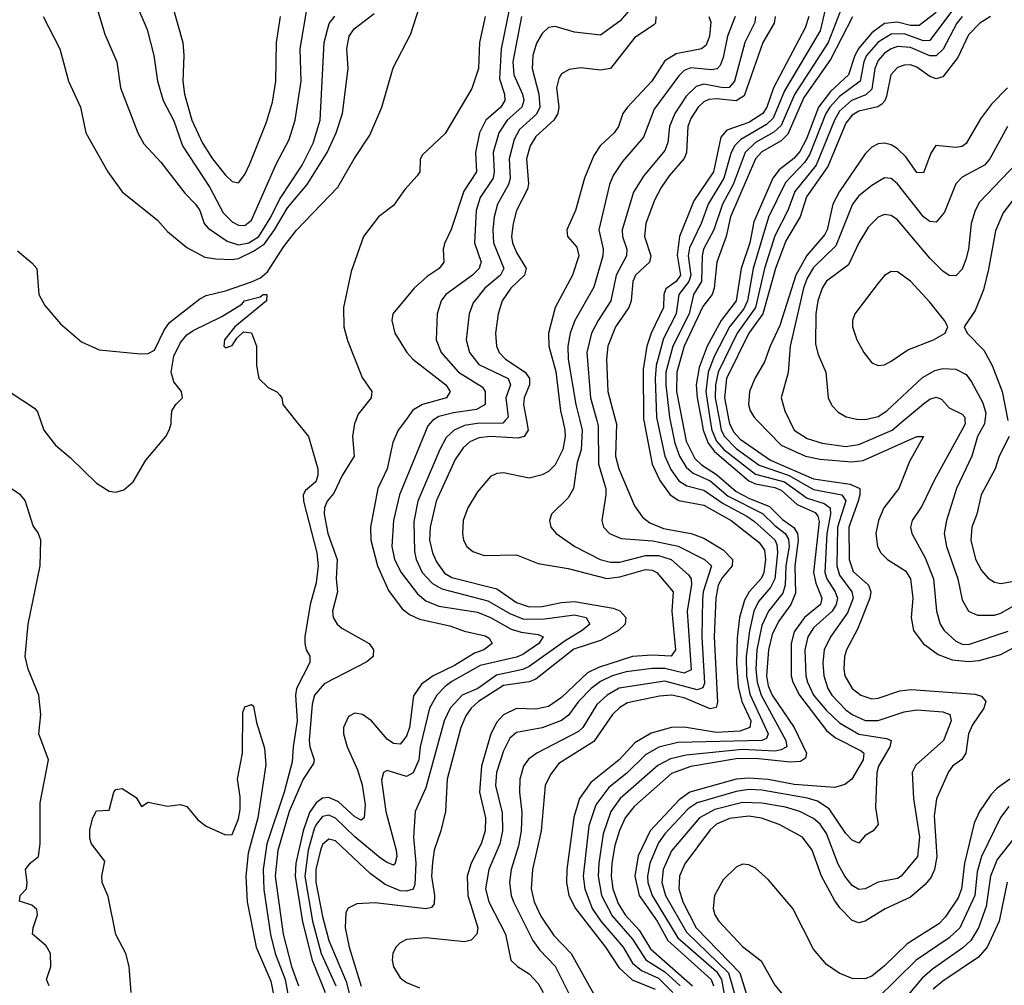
# Model space of a CAD drawing. Header units: inches. Extents: x 884549 to 1028252, y 526810 to 653624.
# Tile 774 of 1056: x 1005513 to 1008560, y 598252 to 601241. Entities that reach past the tile are written whole.
import ezdxf

# ---------------------------------------------------------------- set-up
doc = ezdxf.new("R2010")
doc.units = ezdxf.units.IN
doc.header["$MEASUREMENT"] = 0
doc.layers.add('B0509', color=7, linetype='Continuous')
doc.layers.add('B0600', color=7, linetype='Continuous')

msp = doc.modelspace()

# ---------------------------------------------------------------- linework, layer by layer
at = {"layer": 'B0509', "color": 5}
for points, elevation in [([(1005577.1, 600000), (1005587.9, 599970), (1005623.3, 599923.3), (1005670, 599884.9), (1005750, 599805.5), (1005790, 599781.5), (1005810, 599778.3), (1005835, 599785), (1005863.5, 599810), (1005902.8, 599877.2), (1005964.7, 599950), (1005975.1, 599970), (1005981.3, 599990), (1005981.9, 600000)], 2160), ([(1006366.9, 600000), (1006406.4, 599950), (1006435.7, 599850), (1006435.8, 599830), (1006429.2, 599810), (1006397, 599783), (1006390.6, 599769.4), (1006390.9, 599750), (1006432.1, 599590), (1006436.5, 599550), (1006430, 599498), (1006412.2, 599430), (1006395.6, 599330), (1006395.3, 599310), (1006399.6, 599290), (1006410.7, 599270.7), (1006410.8, 599250.8), (1006369.2, 599170), (1006366.2, 599150), (1006371.5, 599070), (1006358.7, 598990), (1006356.4, 598943.6), (1006331.4, 598850), (1006278.1, 598690), (1006266.3, 598610), (1006268.6, 598548.6), (1006288.8, 598408.8), (1006303.6, 598350), (1006334.1, 598270), (1006360.6, 598130)], 2160), ([(1006553.2, 600000), (1006549.5, 599990.5), (1006542.7, 599950), (1006548.2, 599890), (1006511.3, 599830), (1006484.7, 599775.3), (1006464.5, 599750), (1006456.5, 599730), (1006455.5, 599710), (1006467, 599650), (1006495.7, 599570), (1006492.4, 599510), (1006496.3, 599470), (1006481.1, 599410), (1006483.4, 599390), (1006495, 599370), (1006510, 599356.9), (1006594.6, 599310), (1006608, 599290), (1006607, 599273), (1006606.4, 599270), (1006587.3, 599252.7), (1006455.1, 599184.9), (1006425.4, 599150), (1006417.8, 599122.2), (1006408.9, 599010), (1006410.6, 598990), (1006424.1, 598950), (1006421.9, 598938.1), (1006389.9, 598890.1), (1006346.3, 598790), (1006311.3, 598668.7), (1006303.7, 598590), (1006327.9, 598410), (1006354.2, 598310), (1006375.9, 598250)], 2180), ([(1006706.4, 600000), (1006684, 599970), (1006667.7, 599932.3), (1006650.1, 599850), (1006621.4, 599790), (1006598.4, 599670), (1006599.3, 599630), (1006619.9, 599550), (1006654.2, 599474.2), (1006696.8, 599416.9), (1006719.2, 599399.2), (1006750, 599385), (1006844.5, 599364.5), (1006890, 599348.4), (1006953.9, 599333.9), (1006966.4, 599326.4), (1006975.2, 599310), (1006949.4, 599290), (1006920.3, 599279.7), (1006858.5, 599241.5), (1006792.1, 599210), (1006756.2, 599183.8), (1006731.9, 599148.1), (1006719.5, 599050), (1006710, 599022.7), (1006690, 598998), (1006670, 599000.3), (1006650, 599014), (1006601.5, 599070), (1006573.6, 599090), (1006550, 599093.8), (1006530, 599083.4), (1006514.8, 599050), (1006514.7, 599030), (1006526, 598990), (1006558.5, 598918.5), (1006572.5, 598872.5), (1006582, 598810), (1006579.4, 598770), (1006570, 598763), (1006550, 598773.1), (1006499.4, 598819.4), (1006470, 598833.5), (1006450, 598831.3), (1006430, 598816.7), (1006410, 598786.3), (1006389.7, 598730), (1006367.6, 598630), (1006365.5, 598590), (1006388.2, 598448.2), (1006418, 598330), (1006458.7, 598230)], 2220), ([(1006790.5, 600000), (1006790, 599999.7), (1006776.2, 599983.8), (1006688.4, 599770), (1006669.7, 599690), (1006664.2, 599610), (1006672.7, 599570), (1006693.5, 599530), (1006743.7, 599463.7), (1006770, 599441.4), (1006810, 599425.1), (1006930, 599406.4), (1006970.1, 599390), (1007034.3, 599354.3), (1007065.2, 599345.2), (1007117.9, 599337.9), (1007133.1, 599330), (1007119.9, 599310), (1007070, 599276.2), (1007050, 599267.8), (1006938.5, 599241.5), (1006850, 599191.9), (1006830, 599176.2), (1006803.5, 599150), (1006781.2, 599110), (1006751.9, 598990), (1006748, 598950), (1006731, 598909), (1006710, 598898.2), (1006650, 598916.3), (1006638.3, 598910), (1006632.8, 598887.2), (1006646.1, 598790), (1006677.8, 598670), (1006680.1, 598650), (1006673.5, 598626.5), (1006670, 598624.1), (1006650, 598631.6), (1006630, 598645.4), (1006550, 598711.8), (1006490, 598769), (1006470, 598778.6), (1006450, 598774.1), (1006430.2, 598749.8), (1006424.4, 598735.6), (1006405.6, 598670), (1006394.8, 598590), (1006419.5, 598450), (1006446.3, 598350), (1006490.8, 598250)], 2240), ([(1007015.8, 600000), (1007008.6, 599991.4), (1006928.8, 599991.2), (1006890, 599984.6), (1006857.3, 599970), (1006833.1, 599946.9), (1006812.9, 599910), (1006745.4, 599750), (1006732.7, 599687.3), (1006734.6, 599594.6), (1006739.6, 599570), (1006758.5, 599530), (1006790, 599495.3), (1006819.2, 599479.2), (1006961.6, 599441.6), (1007030, 599402.1), (1007070, 599386.1), (1007130, 599384.9), (1007230, 599398.8), (1007266.5, 599390), (1007277, 599370), (1007253.8, 599350), (1007201.6, 599318.4), (1007090, 599239), (1007070, 599229.1), (1006988.1, 599211.9), (1006930.9, 599170), (1006882.3, 599150), (1006844.9, 599110), (1006827.1, 599070), (1006770, 598862.8), (1006737.1, 598790), (1006731.8, 598710), (1006739.2, 598630), (1006735.8, 598564.2), (1006730.8, 598549.2), (1006710, 598542.9), (1006690, 598544.1), (1006643.6, 598563.6), (1006598, 598598), (1006490, 598699), (1006470, 598704.5), (1006450, 598687.8), (1006443.6, 598670), (1006428.9, 598610), (1006429.5, 598570.5), (1006450, 598465), (1006470, 598390.1), (1006523.3, 598263.3), (1006541.6, 598190)], 2260), ([(1007081, 600000), (1007086.5, 599970), (1007074.1, 599950), (1007054.8, 599945.2), (1006970, 599950.8), (1006933.4, 599946.6), (1006906.4, 599933.6), (1006885, 599915), (1006860.8, 599879.2), (1006801.9, 599750), (1006782.8, 599670), (1006781.6, 599630), (1006790.1, 599590), (1006802.4, 599562.4), (1006827.9, 599527.9), (1006850, 599514), (1006990, 599479.2), (1007050, 599436.2), (1007090, 599423.6), (1007130, 599423.9), (1007190, 599436.5), (1007230, 599439.7), (1007350, 599418.6), (1007370.5, 599410.5), (1007389.1, 599390), (1007387.2, 599370), (1007366.4, 599350), (1007310, 599319.4), (1007227.5, 599292.5), (1007110, 599199.8), (1007089.3, 599190.7), (1007010, 599180.1), (1006932.5, 599130), (1006910.4, 599110), (1006893.8, 599086.2), (1006877.7, 599050), (1006835.6, 598890), (1006830.7, 598789.3), (1006816.5, 598730), (1006795.7, 598670), (1006790, 598632.3), (1006787.2, 598590), (1006796.5, 598530), (1006796, 598504), (1006787.5, 598492.5), (1006770, 598488.2), (1006612.5, 598507.5), (1006555.9, 598504.1), (1006529.4, 598490.6), (1006522.4, 598477.6), (1006520.5, 598430), (1006532.5, 598370), (1006570, 598249.4)], 2280), ([(1007193.6, 600000), (1007200.2, 599970), (1007201.2, 599950), (1007193.6, 599910), (1007170, 599862.8), (1007150, 599842.3), (1007130, 599831.3), (1007090, 599821.3), (1007010, 599837.8), (1006990, 599836), (1006970, 599826.3), (1006930, 599778.7), (1006900.2, 599730), (1006885.2, 599690), (1006883, 599650), (1006886.8, 599630), (1006896.9, 599610), (1006915, 599595), (1006950, 599581.8), (1007050, 599584), (1007117.5, 599557.5), (1007210, 599541.6), (1007330, 599510.5), (1007370, 599515.6), (1007450, 599539), (1007470, 599537.2), (1007485.3, 599530), (1007535.8, 599470), (1007531.7, 599410), (1007542.2, 599290), (1007529.7, 599270.3), (1007470, 599273.3), (1007410, 599269.5), (1007304.1, 599235.9), (1007270, 599218.6), (1007190, 599142.8), (1007150, 599114.9), (1007110, 599106.5), (1007050, 599108.8), (1007010, 599089.2), (1006990, 599065.8), (1006970.8, 599030), (1006942.6, 598930), (1006935.5, 598850), (1006954.6, 598770), (1006954, 598730), (1006941.5, 598690), (1006909.7, 598630), (1006898.3, 598590), (1006899.9, 598530), (1006930.8, 598430), (1006928.1, 598410), (1006910, 598391.4), (1006890, 598385.9), (1006770, 598398.8), (1006710, 598393.9), (1006690, 598383.4), (1006676.6, 598370), (1006667.6, 598350), (1006666.1, 598330), (1006670, 598309.2), (1006690, 598275.4), (1006710, 598260.5), (1006750, 598244.3)], 2320), ([(1007246.1, 600000), (1007253.5, 599970), (1007250.5, 599909.5), (1007238.6, 599870), (1007227.3, 599790), (1007210, 599760.3), (1007158.6, 599710), (1007152.2, 599690), (1007156.9, 599670), (1007173.2, 599650), (1007230.9, 599610), (1007309.8, 599569.8), (1007341.7, 599561.7), (1007370, 599561.7), (1007450, 599582.4), (1007490, 599582.2), (1007529.5, 599569.5), (1007582.4, 599522.4), (1007591.3, 599510), (1007592.3, 599492.3), (1007579.2, 599410), (1007591.3, 599228.7), (1007570, 599217.8), (1007510, 599231.9), (1007470, 599232.8), (1007390, 599222.2), (1007346.7, 599210), (1007310, 599191.7), (1007282.1, 599170), (1007242.6, 599130), (1007211.6, 599088.4), (1007190, 599071.7), (1007130, 599048.8), (1007050, 599034.4), (1007030, 599016.3), (1007010, 598977.4), (1006988.9, 598910), (1006985.4, 598870), (1007006, 598786), (1007007.6, 598730), (1006998.4, 598690), (1006965.2, 598610), (1006954.8, 598550), (1006964.4, 598510), (1007016.2, 598410), (1007033.2, 598330), (1007053.5, 598310), (1007090, 598287.7), (1007117.7, 598257.7), (1007133.3, 598230)], 2340), ([(1007298.8, 600000), (1007303.4, 599983.4), (1007304.4, 599864.4), (1007326.7, 599790), (1007327.5, 599770), (1007314.3, 599690), (1007320.2, 599670), (1007338.5, 599650), (1007374.7, 599634.7), (1007472.3, 599627.7), (1007550.6, 599610.6), (1007632, 599570), (1007653.6, 599550), (1007628.7, 599470), (1007626, 599446), (1007624.1, 599330), (1007632.9, 599187.1), (1007627.2, 599172.8), (1007610, 599166.1), (1007510, 599193.4), (1007368.7, 599171.3), (1007331.3, 599150), (1007299.1, 599120.9), (1007255.9, 599050), (1007242.5, 599037.5), (1007113.1, 598970), (1007087.9, 598952.2), (1007072.1, 598930), (1007061.3, 598890), (1007060.1, 598850), (1007067, 598787), (1007064.6, 598730), (1007056.6, 598683.4), (1007034.2, 598610), (1007029, 598570), (1007034.2, 598530), (1007041.6, 598510), (1007100.6, 598390), (1007121.3, 598361.3), (1007170.5, 598310.5), (1007237.3, 598177.3)], 2360), ([(1007357.4, 600000), (1007360, 599990), (1007356.9, 599890), (1007367.3, 599850), (1007416.1, 599736.1), (1007440.9, 599700.9), (1007463, 599683), (1007505.7, 599665.7), (1007590.7, 599650.7), (1007630, 599636), (1007690, 599600.1), (1007719, 599570), (1007717.7, 599550), (1007687.1, 599512.9), (1007674.8, 599490), (1007667.8, 599450), (1007662.1, 599330), (1007672.2, 599127.8), (1007668.3, 599111.7), (1007650, 599107.1), (1007570, 599141.5), (1007530, 599149.7), (1007493.4, 599146.6), (1007394.1, 599125.9), (1007370, 599111.8), (1007348, 599090), (1007290, 599006.9), (1007181.9, 598938.1), (1007155.4, 598904.6), (1007139, 598870), (1007127.2, 598730), (1007099.6, 598610), (1007096.1, 598550), (1007105.6, 598510), (1007125.9, 598465.9), (1007165.9, 598405.9), (1007219.4, 598350), (1007294.9, 598214.9)], 2380), ([(1007444.5, 600000), (1007470, 599865), (1007494.1, 599814.1), (1007526.3, 599770), (1007552.6, 599752.6), (1007630, 599737.9), (1007715.3, 599690), (1007802.1, 599622.1), (1007818.3, 599598.3), (1007821.7, 599570), (1007816.6, 599530), (1007808.5, 599511.5), (1007770.6, 599470), (1007756.6, 599443.4), (1007741.2, 599390), (1007733.9, 599326.1), (1007731.1, 599250), (1007736.3, 599176.3), (1007747.9, 599130), (1007775.5, 599070), (1007772.7, 599050), (1007741.8, 599038.2), (1007670, 599034.1), (1007570, 599050.4), (1007530, 599049.4), (1007467.5, 599032.5), (1007417.3, 599002.7), (1007368.4, 598950), (1007281, 598879), (1007245.7, 598830), (1007227.5, 598772.5), (1007206.5, 598610), (1007205.4, 598570), (1007213, 598530), (1007233.1, 598490), (1007325.5, 598370), (1007366.9, 598306.9), (1007409, 598269), (1007479.5, 598239.5)], 2420), ([(1007485.6, 600000), (1007509.9, 599889.9), (1007528, 599848), (1007553.4, 599813.4), (1007577.3, 599797.3), (1007630, 599784), (1007690, 599743.1), (1007763.4, 599703.4), (1007787.3, 599687.3), (1007850, 599630.6), (1007856.5, 599616.5), (1007858.1, 599590), (1007849.9, 599510), (1007837, 599483), (1007799.8, 599440.2), (1007785.4, 599410), (1007771.3, 599348.7), (1007761.7, 599270), (1007762.5, 599210), (1007773.1, 599153.1), (1007830, 599030), (1007824.4, 599015.6), (1007810.4, 599009.6), (1007550, 599003.7), (1007491.4, 598988.6), (1007450, 598965.4), (1007391.8, 598908.2), (1007336.4, 598863.6), (1007296.1, 598810), (1007274.2, 598745.8), (1007256.6, 598590), (1007262, 598550), (1007284.9, 598490), (1007311.3, 598450), (1007380.4, 598370), (1007410, 598319.9), (1007437.2, 598297.2), (1007490, 598273.4), (1007534.4, 598230)], 2440), ([(1007526, 600000), (1007540.6, 599930), (1007554.8, 599890), (1007575.9, 599855.9), (1007597, 599837), (1007650, 599812.8), (1007706.2, 599766.2), (1007812.4, 599712.4), (1007850, 599674.5), (1007882.1, 599650), (1007892.9, 599632.9), (1007894.4, 599610), (1007884.1, 599550), (1007882.6, 599490), (1007874.4, 599465.6), (1007830.4, 599409.6), (1007810, 599365.6), (1007794.9, 599290), (1007791.3, 599230), (1007795.1, 599190), (1007807.5, 599150), (1007884.5, 599010), (1007887.2, 598990), (1007870, 598980.3), (1007850, 598976.5), (1007750, 598981.3), (1007575.5, 598964.4), (1007527.5, 598952.5), (1007488, 598932), (1007371.4, 598830), (1007342.9, 598790), (1007319.1, 598720.9), (1007305.3, 598630), (1007303.7, 598590), (1007313.8, 598530), (1007346.4, 598466.4), (1007410, 598394.3), (1007451.1, 598331.1), (1007510, 598293), (1007556.6, 598250)], 2460), ([(1007563.4, 600000), (1007575.9, 599935.9), (1007602.5, 599882.5), (1007623.2, 599863.2), (1007670, 599832.8), (1007730, 599780.5), (1007770, 599759.3), (1007834.1, 599734.1), (1007873.6, 599693.6), (1007909.3, 599669.3), (1007920.3, 599650), (1007922.4, 599630), (1007912.4, 599550), (1007914.1, 599465.9), (1007899.3, 599430), (1007861.8, 599378.2), (1007841.9, 599338.1), (1007830.8, 599290), (1007824.8, 599210), (1007830, 599178.6), (1007841.4, 599150), (1007910, 599049.3), (1007948.5, 598970), (1007945.4, 598954.6), (1007930, 598944.9), (1007898, 598942), (1007790, 598953.8), (1007730, 598952.7), (1007590, 598928.8), (1007530, 598907.5), (1007414.4, 598805.6), (1007387.1, 598770), (1007369, 598731), (1007355.1, 598684.9), (1007345.2, 598630), (1007343.5, 598590), (1007348.7, 598550), (1007364.9, 598504.9), (1007387.1, 598470), (1007430, 598422.2), (1007464.8, 598364.8), (1007595.3, 598250)], 2480), ([(1007622.9, 600000), (1007628.5, 599970), (1007644, 599930), (1007663.9, 599903.9), (1007770, 599812.9), (1007790, 599803.5), (1007850, 599792.7), (1007870, 599784.8), (1007919.7, 599739.7), (1007974.7, 599714.7), (1007983.7, 599703.7), (1007986.9, 599686.9), (1007969.9, 599530), (1007976.6, 599496.5), (1007996.1, 599450), (1007991.4, 599430), (1007941.7, 599390), (1007910, 599346), (1007901.2, 599310), (1007900.6, 599210), (1007905.5, 599190), (1007926.7, 599150), (1008010, 599040.1), (1008038, 599018), (1008117.7, 598977.7), (1008125.5, 598970), (1008123.2, 598950), (1008088.5, 598890), (1008066.8, 598873.2), (1008036.2, 598863.8), (1007910, 598873.4), (1007830, 598888.4), (1007770, 598893.1), (1007730, 598889.4), (1007587.1, 598850), (1007553.7, 598826.3), (1007464.1, 598730), (1007427.1, 598652.9), (1007416.5, 598590), (1007430.2, 598530), (1007485.9, 598450), (1007519.2, 598390), (1007653.5, 598270), (1007660, 598250)], 2520), ([(1007650.3, 600000), (1007654.9, 599970), (1007670, 599936.3), (1007692.3, 599910), (1007790, 599833.5), (1007880.1, 599810), (1007950, 599760), (1008003.2, 599743.2), (1008021, 599730), (1008022.2, 599710), (1008011.5, 599650), (1008005.4, 599530), (1008010.7, 599510), (1008036.5, 599470), (1008043.7, 599450), (1008040.4, 599430), (1008028, 599410), (1007970, 599358.3), (1007952, 599330), (1007942.7, 599290), (1007946.1, 599210), (1007950.8, 599190), (1007970.3, 599150), (1008010, 599102.3), (1008050, 599064.5), (1008110, 599028.8), (1008196.1, 599016.1), (1008210.2, 599010), (1008206, 598990), (1008171, 598930), (1008165.5, 598910), (1008161.7, 598801.7), (1008170.2, 598750), (1008154.9, 598730), (1008130, 598715.4), (1008110, 598691.8), (1008090, 598701.4), (1008070, 598721.3), (1008018.3, 598798.3), (1007981.9, 598821.9), (1007951.5, 598831.5), (1007810, 598855.3), (1007770, 598857.6), (1007730, 598852.1), (1007610, 598816.7), (1007582, 598798), (1007510, 598721.1), (1007490, 598693.1), (1007462.9, 598630), (1007455.7, 598590), (1007457.2, 598570), (1007470.4, 598530), (1007550, 598398.9), (1007670, 598294.7), (1007685, 598270), (1007699.6, 598190)], 2540), ([(1007678.5, 600000), (1007684, 599970), (1007693.9, 599950), (1007730, 599913.3), (1007801.8, 599861.8), (1007894.6, 599830), (1007970, 599786.8), (1008057.3, 599770), (1008070, 599750.9), (1008044.2, 599670), (1008042.2, 599550), (1008050, 599521.7), (1008088.9, 599470), (1008092.9, 599450), (1008075.4, 599404.6), (1008022.4, 599330), (1008002.7, 599290), (1007998.4, 599250), (1008001.5, 599210), (1008014.4, 599170), (1008026.7, 599150), (1008070, 599104.5), (1008090, 599089.5), (1008130, 599071.2), (1008170, 599071.9), (1008250, 599098.3), (1008290, 599104.9), (1008370, 599098.7), (1008392.1, 599090), (1008396.2, 599070), (1008372.5, 599010), (1008286.6, 598933.4), (1008275.7, 598910), (1008279.7, 598830), (1008297.9, 598710), (1008291.6, 598650), (1008241.4, 598590), (1008230, 598582.7), (1008170, 598571.2), (1008130, 598550.5), (1008110, 598548.8), (1008090, 598560.8), (1008067.1, 598590), (1008046.5, 598626.5), (1008010, 598722), (1007990, 598750.7), (1007970, 598768.4), (1007927.7, 598790), (1007883.4, 598803.4), (1007810, 598815.7), (1007750, 598817.1), (1007664.2, 598795.8), (1007616.9, 598770), (1007530, 598668.4), (1007504.1, 598610), (1007500.5, 598570), (1007512, 598530), (1007576.6, 598416.5), (1007706.7, 598290), (1007735.4, 598190)], 2560), ([(1007707.5, 600000), (1007709.4, 599989.4), (1007723.4, 599963.4), (1007742.5, 599942.5), (1007837.1, 599877.1), (1007970, 599819.4), (1008082.9, 599802.9), (1008112.8, 599790), (1008113.7, 599770), (1008108.1, 599750), (1008078.8, 599670), (1008080, 599570), (1008092.8, 599532.8), (1008139.6, 599490), (1008147, 599470), (1008144.1, 599450), (1008105.7, 599354.3), (1008071.7, 599290), (1008065.4, 599270), (1008063.3, 599230), (1008066.7, 599210), (1008090, 599170.1), (1008115.9, 599150), (1008150, 599138.7), (1008170, 599140.3), (1008237, 599163), (1008272.3, 599167.7), (1008470, 599152.9), (1008490, 599146.9), (1008503.3, 599130), (1008497.6, 599110), (1008462.2, 599057.8), (1008449.5, 599030), (1008441.1, 598970), (1008428.9, 598951.1), (1008400.4, 598930), (1008387.5, 598912.5), (1008350.9, 598829.1), (1008343.3, 598776.7), (1008351.4, 598650), (1008343.9, 598610), (1008333.6, 598586.4), (1008315.8, 598564.2), (1008270, 598524.8), (1008191.9, 598488.1), (1008130, 598450.4), (1008110, 598445.6), (1008090, 598452.6), (1008051.5, 598491.5), (1008035.3, 598515.3), (1007994.2, 598590), (1007965.3, 598670), (1007935.6, 598710), (1007863.7, 598750), (1007808.8, 598768.8), (1007770, 598775.1), (1007710, 598768), (1007670, 598750.5), (1007650, 598732.9), (1007571.8, 598628.2), (1007555.1, 598590), (1007552.6, 598550), (1007565.6, 598510), (1007606.2, 598430), (1007741.4, 598290), (1007772.8, 598190)], 2580), ([(1007795.8, 600000), (1007870, 599923.9), (1007945.2, 599890), (1007990, 599880.6), (1008088.2, 599871.8), (1008123.4, 599876.6), (1008290, 599950.6), (1008310.2, 599950.2), (1008266.5, 599873.5), (1008233.7, 599790), (1008187.9, 599730), (1008171.1, 599690), (1008162.9, 599650), (1008167.6, 599610), (1008177.9, 599590), (1008198.4, 599570), (1008254.6, 599534.6), (1008269.7, 599510), (1008277, 599450), (1008272, 599390), (1008278.9, 599350), (1008309.6, 599310), (1008355.9, 599275.9), (1008399.2, 599259.2), (1008450, 599253.6), (1008482.7, 599257.3), (1008550, 599275.5), (1008690.5, 599350.5)], 2620), ([(1007895.5, 600000), (1007910.1, 599970), (1007950, 599944.1), (1007997, 599930), (1008070, 599919.8), (1008110, 599925.6), (1008213, 599970), (1008248.9, 600000)], 2640), ([(1008438.5, 600000), (1008438.8, 599990), (1008429.4, 599970), (1008344.1, 599815.9), (1008305.6, 599734.4), (1008275, 599690), (1008270.2, 599670), (1008274.2, 599650), (1008315, 599575), (1008340.8, 599510), (1008350.1, 599409.9), (1008362.3, 599370), (1008374.2, 599350), (1008410, 599317.4), (1008430, 599307.8), (1008450, 599306.5), (1008572, 599348)], 2640), ([(1008500.5, 600000), (1008499.4, 599990), (1008477.8, 599950), (1008459.7, 599890), (1008412.3, 599790), (1008381.3, 599690), (1008374.7, 599650), (1008381.9, 599610), (1008416.5, 599510), (1008430, 599444.4), (1008449.3, 599410), (1008477.1, 599397.1), (1008530, 599397.6), (1008550, 599404.1), (1008655.9, 599464.1)], 2660), ([(1008575.5, 599950), (1008544.9, 599890), (1008531.9, 599850), (1008488.5, 599770), (1008475.2, 599710), (1008460.3, 599670), (1008456.4, 599630), (1008471.2, 599571.2), (1008490, 599535.7), (1008510, 599511.9), (1008530, 599499.8), (1008550, 599495.9), (1008590, 599502.9)], 2680), ([(1005603.5, 598250), (1005595.6, 598270), (1005608.9, 598310), (1005607.8, 598350), (1005594.2, 598374.2), (1005552.2, 598410), (1005554, 598430), (1005568.2, 598470), (1005566.1, 598486.1), (1005550, 598499.8), (1005512.1, 598512.1), (1005514, 598530), (1005533.3, 598550), (1005536.3, 598570), (1005530.7, 598610), (1005545.4, 598630), (1005571.2, 598650), (1005576.4, 598690), (1005576.1, 598816.1), (1005602, 598950), (1005571.8, 599030), (1005577.6, 599090), (1005572.1, 599150), (1005538.4, 599230), (1005529.7, 599270), (1005538.5, 599370), (1005576.4, 599550), (1005578.5, 599630), (1005570, 599652.1), (1005554.3, 599674.3), (1005530, 599752.1), (1005514.9, 599770), (1005470, 599799.4)], 2160), ([(1005858, 598230), (1005851.1, 598310), (1005841.3, 598350), (1005810, 598409), (1005786.2, 598526.2), (1005768, 598570), (1005767, 598590), (1005776, 598636), (1005735.3, 598690), (1005730, 598706), (1005730, 598734), (1005739, 598770), (1005750, 598792), (1005790, 598794), (1005804, 598850), (1005810, 598858), (1005830, 598861), (1005872.7, 598832.7), (1005890, 598804.7), (1005910, 598818.8), (1005970, 598806), (1006010, 598811.3), (1006030, 598804.7), (1006064.1, 598764.1), (1006090, 598744), (1006150, 598717.3), (1006170, 598718.8), (1006190, 598767.3), (1006195.6, 598795.6), (1006195.1, 598835.1), (1006187, 598890), (1006202.4, 598970), (1006203.7, 599096.3), (1006210, 599113.4), (1006230, 599120.7), (1006236.1, 599116.1), (1006245.5, 599065.5), (1006270, 598986), (1006274.2, 598934.2), (1006250.1, 598770.1), (1006219.7, 598660.3), (1006213.1, 598590), (1006216.7, 598510), (1006245, 598370), (1006290, 598264.4), (1006319, 598119)], 2140), ([(1008578, 598890), (1008538.1, 598861.9), (1008518.3, 598841.7), (1008483.9, 598790), (1008466.8, 598753.2), (1008437.1, 598630), (1008428.4, 598550), (1008417.4, 598522.6), (1008377.3, 598462.7), (1008358, 598442), (1008259.6, 598380.4), (1008190, 598311.6), (1008150, 598280.3), (1008128.4, 598271.6), (1008090, 598272.6), (1008049.3, 598289.3), (1008010, 598316), (1007970, 598363.9), (1007906.3, 598490), (1007830, 598579.3), (1007790, 598614.4), (1007770, 598624.5), (1007750, 598626.3), (1007730, 598617.7), (1007690, 598578.4), (1007663.2, 598530), (1007659, 598490), (1007664.5, 598470), (1007677.1, 598450), (1007750, 598372.3), (1007808, 598328), (1007850, 598252.7), (1007910, 598180.9)], 2620), ([(1008574.4, 598805.6), (1008548.6, 598771.4), (1008489.5, 598650.5), (1008476.9, 598603.1), (1008469.1, 598530), (1008422.4, 598430), (1008390, 598398.2), (1008288, 598330), (1008166.2, 598210)], 2640), ([(1008624.4, 598750), (1008538.5, 598641.5), (1008518.1, 598590), (1008504.2, 598495.8), (1008480.2, 598430), (1008457.2, 598390), (1008432.5, 598367.5), (1008337.9, 598302.1), (1008306.1, 598273.9), (1008236.1, 598190)], 2660), ([(1008569.3, 598570.7), (1008544.2, 598450), (1008507.1, 598370), (1008480.8, 598339.2), (1008370, 598264.6), (1008340.4, 598239.6)], 2680)]:
    msp.add_lwpolyline(points, dxfattribs=dict(at, elevation=elevation))
at = {"layer": 'B0600', "color": 5}
for points, elevation in [([(1005700.2, 601450), (1005775.9, 601195.9), (1005813.6, 601110), (1005825.1, 601030), (1005878.3, 600890), (1005896.7, 600856.7), (1005950, 600799.7), (1006024.1, 600704.1), (1006056.5, 600670), (1006070, 600650.3), (1006083.6, 600610), (1006095.7, 600595.7), (1006154.8, 600554.8), (1006190, 600543.5), (1006222.4, 600550), (1006253, 600570), (1006290, 600629.4), (1006316.4, 600683.6), (1006387.4, 600790), (1006421.2, 600858.8), (1006442.9, 600930), (1006454.7, 601170), (1006470.9, 601229.1), (1006488.4, 601251.6)], 2240), ([(1005966.9, 601350), (1006017.4, 601170), (1006020.6, 601130), (1006018.1, 601050), (1006022.6, 601010), (1006045.1, 600930), (1006078.8, 600858.8), (1006109.4, 600810), (1006150, 600759.8), (1006170, 600739.8), (1006190, 600735.6), (1006210, 600761.2), (1006225, 600794.9), (1006276.7, 600923.3), (1006294.9, 600985.1), (1006305.3, 601050), (1006307.8, 601170), (1006319.5, 601250)], 2280), ([(1005505.4, 600525.4), (1005550, 600488.5), (1005565.7, 600470), (1005571.9, 600390), (1005590, 600356), (1005639.1, 600299.1), (1005703.5, 600243.5), (1005758.3, 600218.3), (1005886.1, 600206.1), (1005910, 600207.2), (1005930, 600217.3), (1005960, 600280), (1005976.3, 600303.7), (1006070, 600376.6), (1006090, 600387.2), (1006150, 600401.5), (1006230.6, 600429.4), (1006258.1, 600441.9), (1006280.2, 600459.8), (1006330, 600538.4), (1006370, 600589), (1006497.9, 600722.1), (1006547.6, 600810), (1006596.4, 600883.6), (1006633.5, 600970), (1006668.7, 601091.3), (1006723.3, 601196.7), (1006750, 601280.2)], 2180), ([(1005872, 601292), (1005907.4, 601210), (1005927.8, 601130), (1005939.2, 601050), (1005956.9, 600990), (1005990, 600927.4), (1006016.4, 600850), (1006101.4, 600721.4), (1006142.9, 600642.9), (1006170, 600614.5), (1006190, 600604.4), (1006210, 600603.8), (1006230, 600619.8), (1006307, 600793), (1006347.3, 600870), (1006365.8, 600930), (1006383.5, 601050), (1006381, 601150), (1006402.1, 601277.9)], 2260), ([(1007030, 601281.9), (1007002.9, 601150), (1006997.9, 601057.9), (1007012.9, 601010), (1007014.6, 600990), (1007001.6, 600970), (1006955.8, 600930), (1006935.6, 600890), (1006923.8, 600830), (1006926.9, 600770), (1006887.5, 600710), (1006848.4, 600591.6), (1006828.9, 600550), (1006823.3, 600530), (1006825.1, 600490), (1006811, 600470), (1006773.9, 600446.1), (1006733.5, 600410), (1006667.6, 600330), (1006665, 600310), (1006674.3, 600270), (1006711.2, 600210), (1006729.6, 600190), (1006831.4, 600110), (1006844.7, 600090), (1006833.8, 600070), (1006759.5, 600050), (1006730, 600031.6), (1006706.4, 600000)], 2220), ([(1007414.2, 601285.8), (1007370, 601236.5), (1007310, 601193), (1007230, 601202.1), (1007170, 601219.8), (1007150, 601216.5), (1007130, 601197.8), (1007112, 601168), (1007101.1, 601130), (1007099.2, 601090), (1007119.9, 601010), (1007123.1, 600970), (1007112, 600948), (1007059.8, 600900.2), (1007043.3, 600870), (1007028.3, 600810), (1007031.2, 600748.8), (1007025.7, 600730), (1006991.3, 600670), (1006981.4, 600630), (1006977, 600590), (1006979.6, 600550), (1007011.4, 600470), (1007001, 600450), (1006952.2, 600410), (1006916.1, 600363.9), (1006903.9, 600330), (1006894.3, 600250), (1006905.1, 600210), (1006933.7, 600173.7), (1007024.4, 600130), (1007031.7, 600110), (1007017.4, 600070), (1007024.3, 600010), (1007015.8, 600000)], 2260), ([(1008010.4, 601289.6), (1007990, 601206.2), (1007879.6, 601020.4), (1007844.7, 600935.3), (1007824, 600916), (1007745, 600870), (1007724.9, 600850), (1007713.8, 600826.2), (1007692.3, 600750), (1007644.3, 600670), (1007622.4, 600610), (1007585.8, 600534.2), (1007581.7, 600510), (1007590.2, 600450), (1007583.7, 600430), (1007553.2, 600390), (1007544.5, 600330), (1007505.9, 600254.1), (1007483, 600170), (1007479.3, 600130), (1007483.4, 600010), (1007485.6, 600000)], 2440), ([(1008058.8, 601281.2), (1008015.5, 601170), (1007911.3, 601008.7), (1007870, 600913.2), (1007847.4, 600892.6), (1007790, 600860.7), (1007758.5, 600830), (1007721.6, 600730), (1007688.1, 600670), (1007661.6, 600590), (1007629.8, 600530), (1007624.7, 600510), (1007622.7, 600430), (1007598.1, 600390), (1007584.6, 600330), (1007534.8, 600230), (1007512.9, 600150), (1007512.4, 600110), (1007524, 600010), (1007526, 600000)], 2460), ([(1005585.8, 601250), (1005636.5, 601150), (1005663.5, 601050), (1005700.9, 600970), (1005717.2, 600890), (1005785, 600770), (1005830, 600707.9), (1005939.7, 600619.7), (1005970, 600585.4), (1006030, 600535.9), (1006085.9, 600505.9), (1006119.9, 600499.9), (1006170, 600498), (1006190, 600501.8), (1006236.2, 600523.9), (1006270, 600547.3), (1006301.6, 600590), (1006341.6, 600658.4), (1006402.2, 600730), (1006464.6, 600830), (1006492.7, 600890), (1006512.1, 600950), (1006529.5, 601090), (1006525.7, 601150), (1006532.5, 601190), (1006547.7, 601212.3), (1006610, 601259.9)], 2220), ([(1006953.3, 601250), (1006935.6, 601170), (1006933.3, 601090), (1006912.4, 601027.6), (1006830, 600888.2), (1006758.6, 600821.4), (1006752.3, 600807.7), (1006751.6, 600770), (1006743.1, 600756.9), (1006704.6, 600715.4), (1006670, 600665.5), (1006623.5, 600630), (1006576.6, 600570), (1006538.4, 600461.6), (1006515.5, 600350), (1006515.6, 600290), (1006527.7, 600247.7), (1006573.2, 600133.2), (1006602.8, 600090), (1006602, 600082), (1006600.6, 600070), (1006560.8, 600019.2), (1006553.2, 600000)], 2180), ([(1007065.7, 601250), (1007039, 601110), (1007041.8, 601070), (1007068.9, 601010), (1007073.3, 600990), (1007066.9, 600970), (1007021.3, 600930), (1006995.4, 600890), (1006978.1, 600830), (1006981.6, 600770), (1006978.1, 600750), (1006937.6, 600690), (1006925.6, 600650), (1006920.2, 600550), (1006940.8, 600490), (1006938.4, 600481.6), (1006934.9, 600470), (1006914.5, 600450), (1006831.8, 600390), (1006817.3, 600370), (1006805.1, 600330), (1006801.5, 600250), (1006817.1, 600210), (1006871.4, 600150), (1006943.8, 600103.8), (1006953.8, 600090), (1006954, 600050), (1006926.2, 600033.8), (1006855.9, 600024.1), (1006810, 600012.3), (1006790.5, 600000)], 2240), ([(1007481.7, 601250), (1007480.5, 601230), (1007475.6, 601224.4), (1007415.9, 601184.1), (1007341.2, 601090), (1007310, 601084.3), (1007250, 601091.4), (1007213.2, 601086.8), (1007190, 601073.5), (1007181.1, 601058.9), (1007174.2, 601030), (1007181.4, 600970), (1007178, 600950), (1007165.8, 600930), (1007110, 600878.7), (1007092.6, 600850), (1007081.5, 600810), (1007087.2, 600732.8), (1007084.1, 600715.9), (1007050.4, 600650), (1007039.7, 600610), (1007035.5, 600570), (1007038.4, 600550), (1007050, 600520.4), (1007080.6, 600470), (1007075.2, 600450), (1007032.6, 600410), (1007005.9, 600370), (1006993.4, 600330), (1006985.2, 600270), (1006988.3, 600230), (1006996.4, 600210), (1007016.6, 600190), (1007077.3, 600150), (1007091, 600130), (1007090.8, 600110), (1007074.3, 600070), (1007071.9, 600050), (1007081, 600000)], 2280), ([(1007645.4, 601250), (1007652.5, 601232.5), (1007648.2, 601190), (1007637.8, 601162.2), (1007623.2, 601150), (1007544.6, 601135.4), (1007510, 601113.7), (1007468.9, 601050), (1007393.8, 600970), (1007380.1, 600950), (1007365.9, 600910), (1007352.7, 600890), (1007309.8, 600850.2), (1007290, 600819.8), (1007260.5, 600750), (1007232.9, 600650), (1007206.1, 600590), (1007208.2, 600570), (1007236.8, 600536.8), (1007243.1, 600510), (1007223.7, 600450), (1007169.7, 600350), (1007149.3, 600270), (1007150.1, 600230), (1007171.8, 600151.8), (1007187, 600030), (1007193.6, 600000)], 2320), ([(1007726.9, 601250), (1007703.5, 601190), (1007690, 601123.5), (1007680.7, 601099.3), (1007671.9, 601088.1), (1007654.3, 601085.7), (1007590, 601091.5), (1007570, 601082.9), (1007552.8, 601067.2), (1007476.7, 600963.3), (1007443.4, 600876.6), (1007378.6, 600801.4), (1007350, 600758.2), (1007338.2, 600730), (1007305.3, 600590), (1007318.7, 600530), (1007318.2, 600510), (1007290, 600412.9), (1007231.1, 600310), (1007216.9, 600270), (1007209.2, 600230), (1007210.8, 600190), (1007233.8, 600050), (1007246.1, 600000)], 2340), ([(1007790.4, 601250), (1007788.6, 601231.4), (1007756.9, 601170), (1007725.5, 601050), (1007709.3, 601030.7), (1007690, 601029.6), (1007630, 601040.9), (1007606.7, 601033.3), (1007575.9, 601004.1), (1007540.4, 600950), (1007524.2, 600910), (1007519.2, 600860.8), (1007510, 600835.8), (1007443.4, 600756.6), (1007413, 600707), (1007377.8, 600590), (1007379, 600570), (1007392.3, 600530), (1007390.9, 600510), (1007359.3, 600450), (1007342.8, 600370), (1007302.9, 600310), (1007282.5, 600270), (1007268.7, 600210), (1007279.3, 600070), (1007298.8, 600000)], 2360), ([(1007850.7, 601250.7), (1007848.1, 601230), (1007813.2, 601170), (1007755.3, 601004.7), (1007730, 600989.2), (1007670, 600996), (1007646.3, 600993.7), (1007630, 600986.1), (1007612.8, 600970), (1007590, 600934.8), (1007580.4, 600910), (1007577.2, 600830), (1007570, 600811.3), (1007522.9, 600757.1), (1007498.4, 600721.6), (1007477.8, 600682.2), (1007450.4, 600610), (1007446.2, 600570), (1007466.3, 600510), (1007462.2, 600490), (1007418.8, 600450), (1007410.6, 600430), (1007405.4, 600370), (1007397.9, 600350), (1007357.3, 600290), (1007333.3, 600230), (1007329.5, 600190), (1007333.1, 600090), (1007357.4, 600000)], 2380), ([(1007955.5, 601250), (1007944.3, 601215.7), (1007846, 601030), (1007825.1, 600970), (1007813.2, 600950), (1007770, 600922), (1007701.8, 600898.2), (1007682.9, 600877.1), (1007660.5, 600770), (1007599.7, 600680.3), (1007555.3, 600570), (1007547.9, 600512.1), (1007558.4, 600450), (1007544.8, 600430), (1007512.5, 600407.5), (1007506.4, 600390), (1007505.9, 600350), (1007467.5, 600270), (1007454.1, 600230), (1007442.3, 600157.7), (1007443.8, 600003.8), (1007444.5, 600000)], 2420), ([(1008091, 601249), (1008022.8, 601117.2), (1007940, 601000), (1007890, 600886.7), (1007870, 600865.2), (1007810, 600831.8), (1007790.5, 600809.5), (1007713.4, 600630), (1007699, 600570), (1007670.1, 600490.1), (1007662.6, 600410), (1007655.8, 600390), (1007627.1, 600352.9), (1007569, 600230), (1007546.9, 600150), (1007545.8, 600090), (1007563.4, 600000)], 2480), ([(1008350, 601263.1), (1008297.2, 601222.8), (1008270, 601222.9), (1008230, 601233.3), (1008190, 601229.1), (1008150, 601200), (1008110, 601152.6), (1008097.7, 601130), (1008077.9, 601070), (1008022, 601018), (1007985, 600970), (1007948, 600872), (1007927.9, 600832.1), (1007908.9, 600811.1), (1007863.8, 600776.2), (1007844.2, 600750), (1007785.3, 600614.7), (1007772.6, 600550), (1007746, 600470), (1007730, 600370), (1007683.9, 600310), (1007641, 600230), (1007616.2, 600163.8), (1007607, 600110), (1007609.9, 600070), (1007622.9, 600000)], 2520), ([(1008400.3, 601270), (1008330, 601175.7), (1008310, 601174.9), (1008250, 601196.4), (1008210, 601195.6), (1008170, 601171.1), (1008134, 601130), (1008125.5, 601110), (1008113.9, 601050), (1008050, 601002.9), (1008019.9, 600970), (1008008, 600950), (1007957.9, 600822.1), (1007941.6, 600798.4), (1007883, 600737), (1007830.2, 600629.8), (1007782.6, 600470), (1007765.9, 600370), (1007754.4, 600345.6), (1007710, 600290), (1007662.1, 600197.9), (1007643.6, 600150), (1007636.4, 600090), (1007650.3, 600000)], 2540), ([(1008430, 601250.2), (1008413.3, 601230), (1008370.7, 601149.3), (1008350, 601128.8), (1008330, 601128.4), (1008270, 601154.7), (1008230, 601157.2), (1008210, 601150.7), (1008190, 601136.8), (1008170, 601114.6), (1008159.5, 601090), (1008150, 601025.9), (1008132.1, 601007.9), (1008087.2, 600990), (1008050, 600957), (1008034.9, 600930), (1007977.7, 600790), (1007911.7, 600708.3), (1007890, 600650), (1007850, 600571.1), (1007818, 600470), (1007790.8, 600350), (1007733.2, 600270), (1007674.8, 600150), (1007666.2, 600110), (1007665.4, 600070), (1007678.5, 600000)], 2560), ([(1008517.9, 601250), (1008484.2, 601230), (1008450, 601193.8), (1008416.4, 601123.6), (1008370, 601063.8), (1008350, 601057.1), (1008330, 601064.7), (1008290, 601094.1), (1008270, 601100.9), (1008250, 601100.3), (1008230, 601093), (1008209.6, 601070.4), (1008195.8, 601004.2), (1008190.9, 600989.1), (1008181.4, 600978.6), (1008169.2, 600970.8), (1008110, 600957.1), (1008090, 600945.3), (1008070, 600920.5), (1008013.7, 600786.4), (1007948.2, 600691.8), (1007928.3, 600630), (1007884, 600556), (1007852.6, 600470), (1007813.3, 600330), (1007770, 600269.9), (1007700.9, 600130), (1007694.3, 600070), (1007707.5, 600000)], 2580), ([(1008570, 601029.9), (1008520.7, 600979.3), (1008486.5, 600933.5), (1008442.6, 600857.4), (1008430, 600848.5), (1008410, 600845.3), (1008348.9, 600851.1), (1008332.9, 600827.1), (1008310, 600766.9), (1008290, 600768), (1008255.9, 600815.9), (1008230, 600841.2), (1008210, 600853.6), (1008190, 600858.6), (1008170, 600856.6), (1008150, 600845.8), (1008130, 600825.2), (1008050, 600709), (1008029.8, 600670), (1008011.7, 600590), (1008004.6, 600575.4), (1007948.8, 600511.2), (1007915.4, 600450), (1007866, 600294), (1007835.4, 600230), (1007818.2, 600181.8), (1007787.8, 600130), (1007771.8, 600090), (1007768.6, 600050), (1007773.5, 600030), (1007786.1, 600010), (1007795.8, 600000)], 2620), ([(1008570.1, 600910), (1008515.7, 600810), (1008498.8, 600790), (1008430, 600752.7), (1008410, 600733), (1008374.9, 600645.1), (1008350, 600614), (1008330, 600615.7), (1008310, 600629.9), (1008230, 600732.8), (1008210, 600749.3), (1008190, 600751.1), (1008150, 600727.5), (1008110, 600695.1), (1008090.5, 600670), (1008039.4, 600540.6), (1007970, 600473.7), (1007950, 600440.6), (1007939, 600410), (1007897.3, 600230), (1007891.5, 600148.5), (1007869.4, 600070), (1007880.8, 600030), (1007895.5, 600000)], 2640), ([(1008621, 600819), (1008484.1, 600675.9), (1008470.1, 600650), (1008458, 600610), (1008449.2, 600530), (1008441.3, 600498.7), (1008430, 600468.7), (1008410, 600447.4), (1008390, 600448.6), (1008370, 600462.2), (1008330, 600502.1), (1008230, 600621.5), (1008210, 600635), (1008190, 600637.3), (1008170, 600629.2), (1008140.6, 600599.4), (1008110.6, 600550), (1008077.7, 600482.3), (1008010, 600430.9), (1007996.2, 600410), (1007983.3, 600370), (1007977.1, 600330), (1007976.5, 600236.5), (1007983.8, 600203.8), (1008007.5, 600150), (1008015.4, 600070), (1008026.4, 600046.4), (1008045.7, 600025.7), (1008071.3, 600011.3), (1008103.8, 600003.8), (1008130, 600002.8), (1008170, 600012), (1008196.9, 600030), (1008307.3, 600132.7), (1008345.4, 600154.6), (1008370, 600160.5), (1008410, 600158.9), (1008442.1, 600142.2), (1008459.3, 600119.3), (1008494.4, 600054.4), (1008503.1, 600023.1), (1008500.5, 600000)], 2660), ([(1008600, 600700), (1008557, 600643), (1008533.1, 600586.9), (1008512, 600468), (1008495.9, 600404.1), (1008470, 600340.3), (1008436.5, 600290), (1008445.3, 600270), (1008497.3, 600217.3), (1008522.6, 600170), (1008553.4, 600090), (1008571.7, 600000)], 2680), ([(1005981.9, 600000), (1005983.5, 600030), (1005995.6, 600050), (1006016.2, 600070), (1006013.7, 600090), (1005990, 600119.8), (1005981.1, 600150), (1005990, 600199.2), (1006010, 600241.8), (1006030, 600264.9), (1006050, 600278.6), (1006138.5, 600321.5), (1006199.9, 600360.1), (1006208.7, 600370), (1006257.2, 600382.7), (1006266.6, 600390), (1006278, 600390), (1006277, 600370), (1006178.8, 600290), (1006146.8, 600250), (1006144.7, 600230), (1006150, 600224.7), (1006170, 600232), (1006184.7, 600255.3), (1006205.6, 600274.4), (1006230, 600271.3), (1006245.5, 600230), (1006245.5, 600170), (1006253, 600130), (1006282, 600102), (1006308.2, 600088.2), (1006318, 600078), (1006324, 600070), (1006327.3, 600050), (1006366.9, 600000)], 2160), ([(1005485.8, 600085.8), (1005558.3, 600038.3), (1005567.3, 600027.3), (1005577.1, 600000)], 2160), ([(1008248.9, 600000), (1008310, 600051.2), (1008330, 600065.9), (1008350, 600072.6), (1008366, 600066), (1008390, 600039.6), (1008430, 600019.6), (1008438.2, 600010), (1008438.5, 600000)], 2640)]:
    msp.add_lwpolyline(points, dxfattribs=dict(at, elevation=elevation))
at = {"layer": 'B0600', "color": 5, "elevation": 2680}
msp.add_lwpolyline([(1008210, 600461.1), (1008190, 600448.3), (1008170, 600425.4), (1008098, 600330), (1008090.2, 600310), (1008090.2, 600290), (1008104.1, 600250), (1008125.2, 600210), (1008150, 600178.3), (1008170.2, 600170.2), (1008190, 600172.3), (1008210, 600183.2), (1008261.7, 600218.4), (1008341.6, 600250), (1008377.6, 600270), (1008386, 600290), (1008375.4, 600310), (1008330, 600366.4), (1008270, 600431.7), (1008230, 600460.4)], close=True, dxfattribs=at)

doc.saveas('drawing.dxf')
